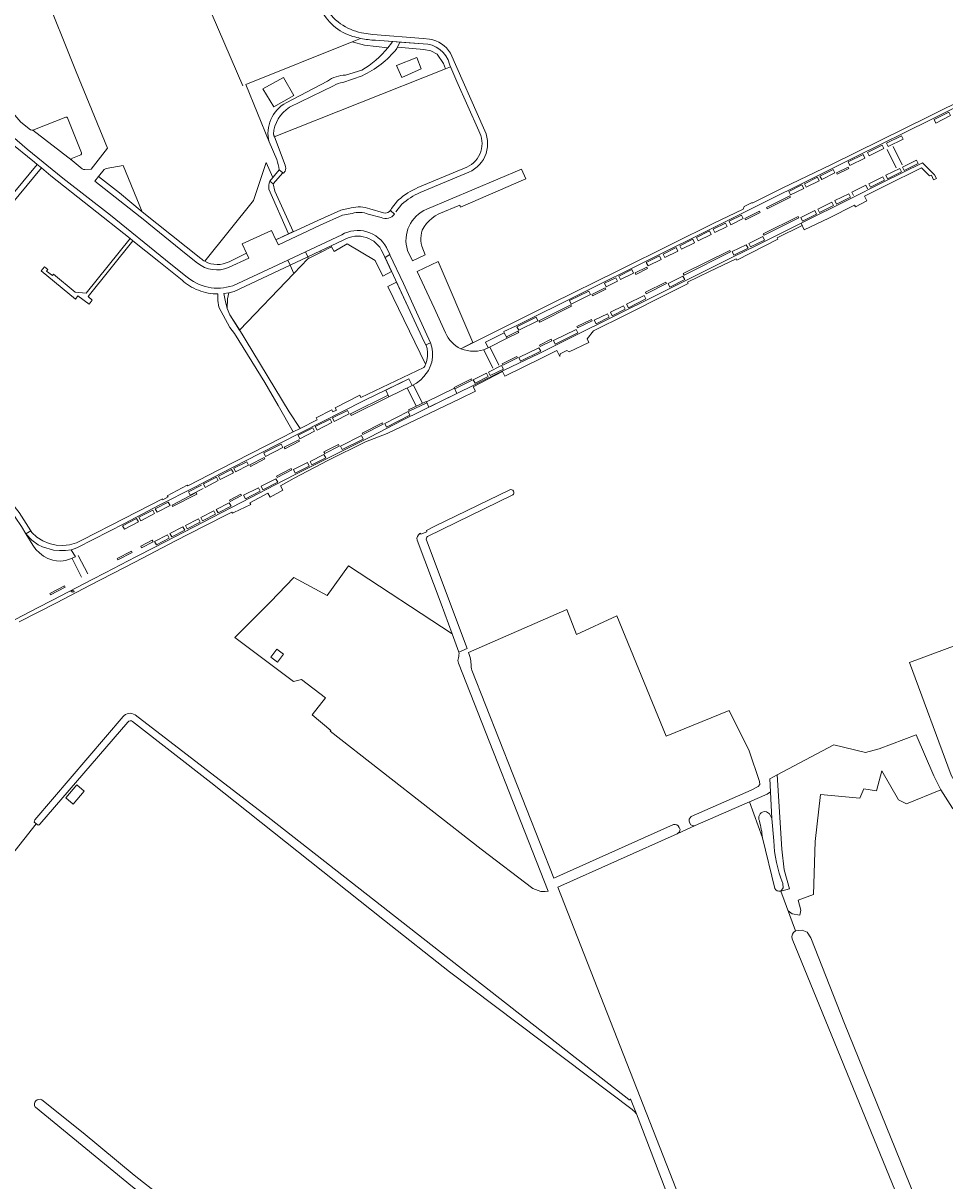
# Model space of a CAD drawing. Header units: metres. Extents: x 209813 to 223847, y 571801 to 587119.
# Tile 423 of 656: x 212663 to 212948, y 579481 to 579839. Entities that reach past the tile are written whole.
import ezdxf
from ezdxf.enums import TextEntityAlignment as Align

# ---------------------------------------------------------------- set-up
doc = ezdxf.new("R2010")
doc.units = ezdxf.units.M
for name, color, linetype, lineweight in [('B-RO-GK-BESCHOEIING-G', 8, 'GK-BESCHOEIING', 0), ('B-RO-GR-BEPLANTING_CULTUUR_HEESTERS-GV', 8, 'Continuous', 0), ('B-RO-GR-BEPLANTING_CULTUUR_ROOS-GV', 8, 'Continuous', 0), ('B-RO-GR-BEPLANTING_CULTUUR_VASTE PLANTENVAK-GV', 8, 'Continuous', 0), ('B-RO-GR-GRAS-GV', 8, 'Continuous', 0), ('B-RO-GR-GROENVOORZIENING-GV', 8, 'Continuous', 0), ('B-RO-KL-WATER_BRANDLEIDING_PUT-S', 8, 'Continuous', 0), ('B-RO-KW-KUNSTWERK_DEK-GV', 8, 'Continuous', 0), ('B-RO-OG-TERREIN_CULTUURSCHEIDING-GV', 8, 'Continuous', 0), ('B-RO-OG-TERREIN_ONBEGROEID-GV', 8, 'Continuous', 0), ('B-RO-OG-WATER_GREPPEL-GV', 8, 'Continuous', 0), ('B-RO-VH-VERHARDING_HALFVERHARDING-GV', 8, 'Continuous', 0), ('B-RO-VH-VERHARDING_STRAATBAKSTEEN-GV', 8, 'Continuous', 0), ('B-RO-VH-VERHARDING_TEGEL-GV', 8, 'Continuous', 0), ('B-RO-VW-MARKERING-G', 8, 'Continuous', 0)]:
    doc.layers.add(name, color=color, linetype=linetype, lineweight=lineweight)
doc.styles.add('NLCS-ISO', font='txt')
doc.linetypes.add('GK-BESCHOEIING', pattern='A,30,-5,[1,NLCS.shx,S=1,R=0,X=0,Y=0],-5', length=40)

# ---------------------------------------------------------------- blocks, each defined once
blk = doc.blocks.new('SKL-WATER_BRANDKRAAN_BRANDPUT-SO')
at = {"color": 0, "linetype": 'ByBlock', "lineweight": 18}
blk.add_ellipse((0, 0), major_axis=(2.5, 0), ratio=0.54, dxfattribs=at)
at = {"color": 0, "linetype": 'ByBlock', "lineweight": 18, "style": 'NLCS-ISO'}
blk.add_text('bk', height=1.5, dxfattribs=at).set_placement((0.2, 0), align=Align.MIDDLE_CENTER)

msp = doc.modelspace()

# ---------------------------------------------------------------- linework, layer by layer
at = {"layer": 'B-RO-GK-BESCHOEIING-G', "flags": 128}
msp.add_lwpolyline([(212709.647, 579869.275), (212730.822, 579819.952)], dxfattribs=at)
at = {"layer": 'B-RO-GR-BEPLANTING_CULTUUR_HEESTERS-GV', "flags": 128}
for points in [[(212779.496, 579833.469), (212778.712, 579831.892), (212786.905, 579831.244), (212789.082, 579830.768), (212791.014, 579829.794), (212792.959, 579826.853), (212793.616, 579825.198), (212795.162, 579825.81), (212794.914, 579826.379), (212794.819, 579826.662)], [(212786.72, 579832.934), (212779.496, 579833.469)], [(212739.194, 579790.508), (212740.09, 579791.588), (212738.098, 579796.255), (212734.166, 579784.532), (212719.125, 579765.67)], [(212726.65, 579765.555), (212731.991, 579768.156), (212730.664, 579771.087), (212739.685, 579775.228), (212741.105, 579772.316), (212744.953, 579774.15), (212738.862, 579787.978)], [(212729.869, 579744.41), (212746.677, 579761.922), (212745.484, 579764.477), (212728.144, 579756.373)], [(212726.513, 579755.935), (212726.121, 579754.07), (212726.022, 579751.018), (212726.817, 579749.094), (212729.869, 579744.41)]]:
    msp.add_lwpolyline(points, dxfattribs=at)
at = {"layer": 'B-RO-GR-BEPLANTING_CULTUUR_HEESTERS-GV'}
msp.add_lwpolyline([(212728.144, 579756.373, -0.0257082), (212726.513, 579755.935)], format="xyb", dxfattribs=at)
at = {"layer": 'B-RO-GR-BEPLANTING_CULTUUR_ROOS-GV', "flags": 128}
msp.add_lwpolyline([(212679.044, 579674.196), (212677.738, 579676.421), (212676.004, 579676.153), (212674.065, 579676.149), (212672.214, 579676.307), (212668.861, 579677.275), (212667.465, 579677.97), (212665.531, 579679.438), (212663.669, 579681.319), (212665.818, 579677.793), (212666.768, 579676.544), (212667.888, 579675.431), (212669.118, 579674.432), (212670.495, 579673.684), (212671.987, 579673.203), (212673.214, 579672.994), (212674.503, 579672.936), (212675.942, 579673.131), (212677.247, 579673.506)], close=True, dxfattribs=at)
at = {"layer": 'B-RO-GR-BEPLANTING_CULTUUR_VASTE PLANTENVAK-GV', "flags": 128}
for points in [[(212811.786, 579743.559), (212805.965, 579740.637), (212806.813, 579738.948), (212812.655, 579741.867)], [(212776.075, 579723.783), (212783.224, 579727.274), (212782.209, 579729.262), (212775.079, 579725.835)], [(212787.659, 579722.14), (212788.452, 579720.514), (212797.108, 579724.749), (212796.328, 579726.445)]]:
    msp.add_lwpolyline(points, close=True, dxfattribs=at)
at = {"layer": 'B-RO-GR-GRAS-GV', "flags": 128}
for points in [[(212797.735, 579644.776), (212795.685, 579650.394), (212763.578, 579671.49), (212757.004, 579662.276), (212746.605, 579667.846), (212739.39, 579660.324), (212728.382, 579649.276), (212746.562, 579635.687), (212749.044, 579636.302), (212756.404, 579630.562), (212752.333, 579625.341), (212758.121, 579620.535), (212757.85, 579620.238), (212804.647, 579583.769), (212820.674, 579571.581), (212823.108, 579570.715), (212824.467, 579570.703), (212825.42, 579570.821), (212797.57, 579641.306)], [(212869.644, 579593.882), (212888.263, 579602.047), (212890.365, 579603.142), (212890.914, 579603.824), (212890.749, 579604.685), (212887.576, 579614.18), (212881.407, 579626.735), (212861.894, 579618.709), (212846.584, 579655.934), (212834.118, 579650.17), (212831.101, 579657.966), (212800.709, 579644.603), (212801.258, 579643.133)], [(212801.768, 579639.154), (212827.135, 579574.82), (212864.179, 579591.434)], [(212946.909, 579602.169), (212944.762, 579606.489), (212939.26, 579619.135), (212927.842, 579614.774), (212923.599, 579613.646), (212913.814, 579616.057), (212896.277, 579606.782), (212897.728, 579583.748), (212898.422, 579577.431), (212900.109, 579571.511), (212897.369, 579570.833)], [(212899.63, 579564.653), (212900.909, 579563.791), (212903.238, 579563.367), (212903.608, 579564.902), (212902.779, 579567.978), (212907.475, 579569.764), (212908.071, 579586.102), (212909.658, 579600.654), (212921.829, 579599.529), (212923.086, 579602.44), (212926.988, 579601.778), (212928.708, 579608.062)], [(212955.252, 579587.914), (212952.991, 579594.172), (212952.482, 579594.373), (212950.489, 579596.499), (212946.909, 579602.169), (212936.315, 579597.81), (212933.801, 579599.066), (212928.708, 579608.062)], [(212895.552, 579571.604), (212891.697, 579587.253), (212887.687, 579598.421), (212870.911, 579591.065)], [(212865.885, 579590.512), (212866.194, 579589.813), (212865.982, 579589.098), (212865.332, 579588.566), (212870.911, 579591.065), (212870.189, 579591.003), (212869.554, 579591.294), (212869.137, 579592.005)], [(212667.499, 579591.2), (212666.882, 579591.652), (212644.95, 579563.963)], [(212865.332, 579588.566), (212828.349, 579571.979), (212912.906, 579356.552), (212915.962, 579348.929)], [(212901.891, 579558.476), (212897.369, 579570.833)], [(212977.779, 579370.995), (212975.583, 579376.34), (212974.393, 579376.181), (212973.361, 579376.912), (212959.834, 579412.477), (212932.898, 579477.808), (212900.896, 579556.054)], [(212668.679, 579506.214), (212681.393, 579496.002), (212697.168, 579482.934), (212721.655, 579463.745), (212807.752, 579391.812), (212865.96, 579344.716), (212906.014, 579312.888), (212913.757, 579306.058)], [(212805.652, 579309.636), (212842.548, 579278.559), (212933.945, 579201.514), (212934.082, 579201.254), (212934.206, 579200.833), (212934.218, 579200.54), (212934.128, 579200.11), (212933.916, 579199.725), (212938.091, 579196.301), (212960.045, 579222.443), (212960.573, 579223.515), (212960.756, 579224.696), (212960.636, 579225.885), (212951.27, 579250.975), (212926.687, 579312.758), (212914.078, 579343.685), (212913.928, 579344.874), (212909.243, 579355.843), (212887.473, 579410.991), (212852.673, 579501.848)]]:
    msp.add_lwpolyline(points, dxfattribs=at)
for points in [[(212972.219, 579614.636), (212973.632, 579615.536), (212968.62, 579629.117), (212977.51, 579632.609), (212969.771, 579653.654), (212937.252, 579641.491), (212950.126, 579606.664), (212952.824, 579601.941), (212955.254, 579600.602), (212956.676, 579600.834), (212964.276, 579603.325), (212975.178, 579607.375)], [(212743.473, 579644.064), (212741.628, 579641.589), (212739.522, 579643.159), (212741.367, 579645.634)], [(212676.03, 579599.644), (212679.42, 579603.666), (212681.726, 579601.722), (212678.336, 579597.7)]]:
    msp.add_lwpolyline(points, close=True, dxfattribs=at)
at = {"layer": 'B-RO-GR-GRAS-GV'}
for points in [[(212797.57, 579641.306, -0.1476884), (212797.575, 579643.019)], [(212797.575, 579643.019, 0.1265985), (212797.735, 579644.776)], [(212801.258, 579643.133, -0.0417058), (212801.505, 579641.011)], [(212801.505, 579641.011, 0.0910867), (212801.768, 579639.154)], [(212869.137, 579592.005, -0.3432021), (212869.644, 579593.882)], [(212864.179, 579591.434, -0.3419981), (212865.885, 579590.512)], [(212897.369, 579570.833, -0.3874361), (212895.552, 579571.604)], [(212900.896, 579556.054, -0.3312705), (212901.891, 579558.476)]]:
    msp.add_lwpolyline(points, format="xyb", dxfattribs=at)
at = {"layer": 'B-RO-GR-GROENVOORZIENING-GV', "flags": 128}
for points in [[(212802.061, 579740.499), (212791.27, 579765.648), (212784.832, 579762.547), (212790.058, 579751.29), (212793.61, 579743.532)], [(212798.328, 579738.635), (212802.061, 579740.499)], [(212894.239, 579601.527), (212893.142, 579600.813), (212887.687, 579598.421), (212891.697, 579587.253)], [(212892.192, 579595.408), (212892.949, 579595.292), (212893.901, 579594.699), (212894.587, 579593.24), (212894.239, 579601.527)]]:
    msp.add_lwpolyline(points, dxfattribs=at)
at = {"layer": 'B-RO-GR-GROENVOORZIENING-GV'}
msp.add_lwpolyline([(212793.61, 579743.532, 0.1869063), (212798.328, 579738.635)], format="xyb", dxfattribs=at)
at = {"layer": 'B-RO-KW-KUNSTWERK_DEK-GV', "flags": 128}
msp.add_lwpolyline([(212740.232, 579789.659), (212743.199, 579793.032), (212742.095, 579794.002), (212739.194, 579790.508)], close=True, dxfattribs=at)
at = {"layer": 'B-RO-OG-TERREIN_CULTUURSCHEIDING-GV', "flags": 128}
for points in [[(212677.987, 579796.816), (212681.145, 579794.299), (212681.557, 579794.101), (212681.898, 579794.063), (212683.929, 579794.181), (212688.955, 579800.674), (212679.283, 579824.34), (212668.88, 579850.39), (212657.882, 579845.981), (212653.512, 579843.714), (212652.058, 579842.572), (212650.864, 579841.286), (212650.047, 579840.019), (212649.415, 579838.349), (212649.07, 579837.03), (212649.021, 579834.668), (212649.563, 579832.395), (212650.274, 579830.38), (212652.923, 579824.116), (212654.556, 579820.083), (212657.405, 579814.856), (212660.268, 579810.904), (212662.181, 579808.734), (212665.074, 579806.342)], [(212764.738, 579833.612), (212731.827, 579820.384), (212738.977, 579802.596)], [(212767.33, 579834.654), (212764.738, 579833.612), (212768.563, 579832.565), (212775.746, 579831.765)], [(212777.169, 579833.647), (212771.944, 579834.046)], [(212740.304, 579805), (212740.598, 579804.216), (212793.616, 579825.198), (212792.959, 579826.853), (212791.014, 579829.794), (212789.082, 579830.768), (212786.905, 579831.244), (212778.712, 579831.892), (212778.504, 579831.474)], [(212767.787, 579823.108), (212761.783, 579821.038)], [(212762.671, 579823.283), (212767.676, 579824.782)], [(212758.94, 579820.006), (212745.347, 579813.311)], [(212665.074, 579806.342), (212665.517, 579806.201), (212665.809, 579806.2), (212676.076, 579810.246)], [(212676.592, 579810.08), (212680.954, 579799.214)], [(212680.696, 579798.637), (212678.112, 579797.615)], [(212783.332, 579765.811), (212787.279, 579767.712), (212786.314, 579770.314), (212786.104, 579771.136), (212785.982, 579771.977), (212785.95, 579772.825), (212786.008, 579773.672), (212786.155, 579774.508), (212786.39, 579775.324), (212786.991, 579776.374), (212787.704, 579777.35), (212788.52, 579778.243), (212789.43, 579779.039), (212790.422, 579779.731), (212791.484, 579780.309), (212798.017, 579783.007), (212798.248, 579782.428), (212818.43, 579791.138), (212817.136, 579794.136), (212787.764, 579781.766)], [(212762.163, 579772.297), (212758.191, 579770.424), (212758.35, 579770.125)], [(212758.35, 579770.125), (212759.104, 579768.706), (212763.195, 579771.119), (212771.838, 579765.898), (212774.174, 579761.087), (212776.918, 579762.468), (212774.104, 579768.455)], [(212781.854, 579769.027), (212783.332, 579765.811)]]:
    msp.add_lwpolyline(points, dxfattribs=at)
at = {"layer": 'B-RO-OG-TERREIN_CULTUURSCHEIDING-GV'}
for points in [[(212771.944, 579834.046, -0.0390196), (212767.33, 579834.654)], [(212757.083, 579821.39, -0.1612806), (212762.671, 579823.283)], [(212761.783, 579821.038, 0.082314), (212758.94, 579820.006)], [(212676.076, 579810.246, -0.3675833), (212676.592, 579810.08)], [(212678.112, 579797.615, 0.5718704), (212677.987, 579796.816)], [(212680.954, 579799.214, -0.3717323), (212680.696, 579798.637)], [(212787.764, 579781.766, 0.3902478), (212781.854, 579769.027)]]:
    msp.add_lwpolyline(points, format="xyb", dxfattribs=at)
at = {"layer": 'B-RO-OG-TERREIN_CULTUURSCHEIDING-GV', "flags": 128}
for points in [[(212699.722, 579780.941), (212693.859, 579795.284), (212688.539, 579794.401), (212687.942, 579794.059), (212686.214, 579791.898), (212692.69, 579786.827)], [(212750.99, 579767.05), (212751.227, 579766.544), (212755.112, 579768.497), (212754.928, 579768.891)], [(212787.41, 579733.82), (212787.497, 579734.017), (212787.821, 579734.994), (212788.047, 579736.271), (212788.061, 579737.437), (212787.927, 579738.677), (212787.587, 579739.698), (212787.521, 579739.848), (212786.965, 579740.78), (212782.076, 579751.495), (212778.449, 579759.212), (212775.744, 579757.852)]]:
    msp.add_lwpolyline(points, close=True, dxfattribs=at)
at = {"layer": 'B-RO-OG-TERREIN_ONBEGROEID-GV', "flags": 128}
for points in [[(212786.057, 579825.184), (212784.667, 579828.738), (212778.374, 579826.277), (212780.115, 579822.538)], [(212746.645, 579816.929), (212743.473, 579822.589), (212737.053, 579818.992), (212740.409, 579813.435)]]:
    msp.add_lwpolyline(points, close=True, dxfattribs=at)
at = {"layer": 'B-RO-OG-WATER_GREPPEL-GV', "flags": 128}
for points in [[(212813.533, 579694.971), (212790.335, 579683.672), (212787.687, 579682.397), (212787.848, 579681.927), (212785.974, 579681.286), (212785.893, 579681.524), (212785.661, 579681.411)], [(212788.051, 579680.525), (212814.448, 579693.423)], [(212784.829, 579679.399), (212792.297, 579659.683), (212795.685, 579650.394)], [(212795.685, 579650.394), (212797.735, 579644.776), (212800.247, 579645.839), (212787.708, 579679.4)], [(212693.784, 579624.79), (212666.49, 579592.842)], [(212850.295, 579506.291), (212739.605, 579593), (212697.489, 579625.342)], [(212668.026, 579591.481), (212695.268, 579623.091)], [(212696.715, 579623.271), (212720.978, 579604.424), (212774.712, 579561.676), (212794.833, 579545.859), (212851.349, 579503.225)], [(212666.278, 579592.094), (212667.499, 579591.2)], [(212895.224, 579586.408), (212894.587, 579593.24), (212893.901, 579594.699), (212892.949, 579595.292), (212892.192, 579595.408)], [(212891.697, 579587.253), (212895.552, 579571.604)], [(212975.583, 579376.34), (212976.589, 579376.684), (212978.019, 579378.577), (212977.335, 579381.471), (212917.129, 579529.823), (212906.731, 579556.335), (212905.58, 579558.121), (212903.992, 579558.756), (212901.891, 579558.476)], [(212900.896, 579556.054), (212932.898, 579477.808), (212959.834, 579412.477), (212973.361, 579376.912), (212974.393, 579376.181), (212975.583, 579376.34)], [(212852.673, 579501.848), (212850.826, 579506.522)], [(212666.622, 579503.911), (212696.72, 579479.313), (212719.891, 579460.962), (212759.623, 579427.904), (212761.453, 579426.594), (212874.779, 579333.563), (212912.276, 579303.786)]]:
    msp.add_lwpolyline(points, dxfattribs=at)
at = {"layer": 'B-RO-OG-WATER_GREPPEL-GV'}
for points in [[(212814.448, 579693.423, 0.8685775), (212813.533, 579694.971)], [(212785.661, 579681.411, 0.3633444), (212784.829, 579679.399)], [(212787.708, 579679.4, -0.3528788), (212788.051, 579680.525)], [(212697.489, 579625.342, 0.3953343), (212693.784, 579624.79)], [(212695.268, 579623.091, -0.4601068), (212696.715, 579623.271)], [(212666.49, 579592.842, 0.1971794), (212666.278, 579592.094)], [(212892.192, 579595.408, 0.4964726), (212890.745, 579592.517)], [(212890.745, 579592.517, -0.0521331), (212891.697, 579587.253)], [(212667.499, 579591.2, 0.147642), (212668.026, 579591.481)], [(212897.982, 579573.185, -0.0855374), (212895.224, 579586.408)], [(212668.679, 579506.214, 0.7645603), (212666.59, 579503.959)], [(212850.826, 579506.522, -0.6167636), (212850.295, 579506.291)], [(212851.349, 579503.225, -0.1121451), (212852.673, 579501.848)]]:
    msp.add_lwpolyline(points, format="xyb", dxfattribs=at)
at = {"layer": 'B-RO-VH-VERHARDING_HALFVERHARDING-GV'}
for points in [[(212777.169, 579833.647, -0.0188251), (212775.746, 579831.765)], [(212775.746, 579831.765, -0.0862164), (212767.676, 579824.782)], [(212767.787, 579823.108, 0.120072), (212778.504, 579831.474)], [(212744.292, 579814.743, 0.3435137), (212738.977, 579802.596)], [(212740.304, 579805, -0.2395027), (212745.347, 579813.311)], [(212741.361, 579797.141, -0.0637311), (212742.095, 579794.002)], [(212743.928, 579793.56, 0.2626043), (212743.915, 579795.384)], [(212739.194, 579790.508, 0.0664008), (212738.862, 579787.978)]]:
    msp.add_lwpolyline(points, format="xyb", dxfattribs=at)
at = {"layer": 'B-RO-VH-VERHARDING_HALFVERHARDING-GV', "flags": 128}
for points in [[(212778.504, 579831.474), (212779.496, 579833.469), (212777.169, 579833.647)], [(212757.083, 579821.39), (212744.292, 579814.743)], [(212743.915, 579795.384), (212740.304, 579805)], [(212738.977, 579802.596), (212741.361, 579797.141)], [(212742.095, 579794.002), (212743.199, 579793.032), (212743.432, 579792.902), (212743.928, 579793.56)], [(212738.862, 579787.978), (212744.953, 579774.15), (212746.444, 579774.861), (212740.747, 579787.408), (212740.232, 579789.659), (212739.194, 579790.508)], [(212897.369, 579570.833), (212900.109, 579571.511), (212898.422, 579577.431), (212897.728, 579583.748), (212896.277, 579606.782), (212894.002, 579605.579), (212894.587, 579593.24), (212895.224, 579586.408)], [(212897.982, 579573.185), (212898.092, 579571.776), (212897.369, 579570.833)]]:
    msp.add_lwpolyline(points, dxfattribs=at)
at = {"layer": 'B-RO-VH-VERHARDING_STRAATBAKSTEEN-GV', "flags": 128}
msp.add_lwpolyline([(212750.99, 579767.05), (212745.484, 579764.477), (212746.677, 579761.922), (212751.007, 579766.433), (212751.227, 579766.544)], close=True, dxfattribs=at)
at = {"layer": 'B-RO-VH-VERHARDING_TEGEL-GV'}
for points in [[(212754.848, 579844.019, 0.2182028), (212764.911, 579835.256)], [(212761.118, 579839.197, -0.1759175), (212756.478, 579845.044)], [(212767.568, 579836.37, -0.1009684), (212761.118, 579839.197)], [(212764.911, 579835.256, 0.0224745), (212767.33, 579834.654)], [(212786.72, 579832.934, -0.3511879), (212794.819, 579826.662)], [(212795.109, 579830.05, 0.2327209), (212788.646, 579834.383)], [(212800.848, 579793.212, 0.4442565), (212805.344, 579806.935)], [(212803.868, 579806.09, -0.4426149), (212800.195, 579794.782)], [(212785.068, 579788.491, 0.0748071), (212779.034, 579784.676)], [(212780.103, 579783.355, -0.075096), (212785.72, 579786.92)], [(212770.153, 579781.945, 0.1501277), (212764.385, 579782.169)], [(212764.713, 579780.496, -0.1568017), (212769.687, 579780.306)], [(212773.634, 579779.184, 0.3316246), (212777.807, 579780.25)], [(212775.321, 579769.892, 0.4246196), (212761.469, 579773.864)], [(212762.163, 579772.297, -0.4503477), (212774.104, 579768.455)], [(212716.857, 579765.13, 0.2791606), (212726.44, 579763.727)], [(212719.125, 579765.67, -0.0524501), (212717.877, 579766.524)], [(212726.65, 579765.555, -0.2512959), (212719.125, 579765.67)], [(212727.75, 579758.13, -0.2679167), (212713.233, 579761.091)], [(212712.067, 579759.792, 0.0451697), (212714.315, 579758.096)], [(212714.315, 579758.096, 0.0968739), (212720.105, 579755.843)], [(212720.105, 579755.843, 0.0490471), (212723.146, 579755.572)]]:
    msp.add_lwpolyline(points, format="xyb", dxfattribs=at)
at = {"layer": 'B-RO-VH-VERHARDING_TEGEL-GV', "flags": 128}
for points in [[(212788.646, 579834.383), (212786.646, 579834.631), (212771.077, 579835.851), (212767.568, 579836.37)], [(212771.944, 579834.046), (212786.72, 579832.934)], [(212713.233, 579761.091), (212706.905, 579766.127), (212689.909, 579779.997), (212675.128, 579791.423), (212664.052, 579800.376), (212657.945, 579805.733), (212655.236, 579808.62), (212651.842, 579813.64), (212648.218, 579821.497), (212644.755, 579829.862), (212643.318, 579829.274), (212648.403, 579816.771), (212650.808, 579811.974), (212652.227, 579809.998), (212656.073, 579805.233), (212658.246, 579802.966), (212666.323, 579796.36), (212667.231, 579795.604)], [(212805.344, 579806.935), (212795.109, 579830.05)], [(212794.819, 579826.662), (212794.914, 579826.379), (212797.135, 579821.284), (212803.868, 579806.09)], [(212955.252, 579816.488), (212943.452, 579810.628), (212913.037, 579795.661), (212897.985, 579788.356), (212888.714, 579783.754), (212888.331, 579783.769), (212886.022, 579782.606), (212885.777, 579781.851), (212876.416, 579777.354), (212863.972, 579771.208), (212846.962, 579762.745), (212826.45, 579752.578), (212814.625, 579746.774), (212798.328, 579738.635), (212799.34, 579738.263), (212800.294, 579738.03), (212801.377, 579737.868), (212803.468, 579737.836), (212805.32, 579738.261), (212806.813, 579738.948), (212805.965, 579740.637), (212811.786, 579743.559), (212811.607, 579743.916), (212815.236, 579745.624), (212877.106, 579776.372), (212920.742, 579798.094), (212943.738, 579809.425), (212953.846, 579814.492)], [(212676.076, 579810.246), (212665.809, 579806.2), (212677.987, 579796.816)], [(212668.499, 579794.547), (212671.38, 579792.148), (212695.971, 579772.684)], [(212800.195, 579794.782), (212785.068, 579788.491)], [(212785.72, 579786.92), (212800.848, 579793.212)], [(212717.877, 579766.524), (212699.722, 579780.941), (212692.69, 579786.827), (212686.214, 579791.898), (212685.089, 579790.473), (212700.566, 579778.253), (212701.76, 579777.224), (212713.317, 579767.912), (212716.857, 579765.13)], [(212924.218, 579788.132), (212923.681, 579789.205), (212919.379, 579787.054), (212919.916, 579785.981)], [(212764.385, 579782.169), (212761.201, 579781.541), (212754.093, 579778.341), (212741.105, 579772.316), (212741.851, 579770.79), (212754.744, 579776.857), (212761.715, 579779.91), (212764.713, 579780.496)], [(212774.381, 579780.719), (212770.153, 579781.945)], [(212779.034, 579784.676), (212778.756, 579784.393), (212776.906, 579781.992), (212776.722, 579781.693)], [(212778.253, 579780.954), (212780.103, 579783.355)], [(212769.687, 579780.306), (212773.634, 579779.184)], [(212776.518, 579781.361), (212777.807, 579780.25)], [(212903.682, 579777.455), (212889.863, 579770.581), (212882.64, 579767.018), (212868.206, 579759.852), (212863.494, 579757.484), (212841.27, 579746.433), (212837.267, 579744.424), (212822.356, 579737.041), (212811.973, 579732.118), (212802.358, 579727.334), (212797.108, 579724.749), (212780.25, 579716.501), (212770.216, 579711.282), (212747.047, 579699.661), (212740.856, 579696.47), (212733.287, 579692.603), (212703.616, 579677.206), (212697.708, 579674.208), (212688.259, 579669.305), (212684.202, 579667.167), (212671.934, 579660.841), (212667.28, 579658.406), (212649.252, 579649.101)], [(212661.666, 579654.091), (212673.13, 579660.021), (212683.569, 579665.458), (212697.442, 579672.61), (212710.236, 579679.312), (212714.006, 579681.271), (212725.585, 579687.164), (212727.411, 579688.074), (212727.608, 579687.775), (212728.066, 579687.906), (212733.303, 579690.388), (212733.016, 579690.912), (212738.639, 579693.972), (212739.336, 579692.697), (212743.253, 579694.839), (212742.52, 579696.24), (212746.784, 579698.549), (212757.145, 579704.076), (212768.8, 579709.786), (212775.535, 579712.396), (212788.695, 579718.724), (212798.244, 579723.269), (212802.879, 579725.521), (212802.191, 579726.822), (212811.232, 579731.572), (212811.992, 579730.134), (212823.554, 579735.853), (212828.092, 579738.092), (212829.03, 579736.239), (212829.058, 579737.067), (212831.13, 579738.022), (212831.907, 579737.618), (212837.941, 579740.511), (212837.402, 579741.676), (212839.429, 579744.166), (212849.462, 579749.1), (212862.331, 579755.563), (212868.718, 579758.799), (212868.534, 579759.183), (212875.346, 579762.499), (212883.538, 579766.422), (212883.727, 579766.041), (212896.502, 579772.53), (212896.291, 579772.964), (212904.013, 579776.708)], [(212696.837, 579771.998), (212704.876, 579765.635), (212712.067, 579759.792)], [(212761.469, 579773.864), (212750.262, 579768.609)], [(212758.191, 579770.424), (212762.163, 579772.297)], [(212726.44, 579763.727), (212732.676, 579766.646), (212731.991, 579768.156), (212726.65, 579765.555)], [(212745.484, 579764.477), (212750.99, 579767.05), (212750.262, 579768.609), (212744.754, 579766.037)], [(212750.99, 579767.05), (212754.928, 579768.891)], [(212774.104, 579768.455), (212774.869, 579766.827), (212776.316, 579767.781)], [(212774.869, 579766.827), (212782.076, 579751.495), (212786.965, 579740.78), (212787.521, 579739.848), (212788.969, 579740.482), (212785.111, 579748.798), (212780.547, 579758.808), (212776.379, 579767.648)], [(212776.316, 579767.781), (212775.321, 579769.892)], [(212744.754, 579766.037), (212727.75, 579758.13)], [(212728.144, 579756.373), (212745.484, 579764.477), (212744.754, 579766.037)], [(212723.146, 579755.572), (212723.117, 579753.496), (212723.381, 579751.434), (212726.877, 579745.233), (212728.25, 579743.281), (212737.654, 579728.181), (212741.829, 579721.098), (212746.465, 579712.907), (212748.58, 579713.984), (212745.209, 579719.101), (212729.503, 579745.013), (212726.817, 579749.094), (212726.022, 579751.018)], [(212725.015, 579755.686), (212726.513, 579755.935)], [(212726.022, 579751.018), (212725.366, 579753.622), (212725.015, 579755.686)], [(212663.669, 579681.319), (212665.531, 579679.438), (212667.465, 579677.97), (212668.861, 579677.275), (212672.214, 579676.307), (212674.065, 579676.149), (212676.004, 579676.153), (212677.738, 579676.421), (212678.938, 579676.781), (212679.717, 579677.076), (212694.222, 579684.584), (212704.984, 579690.183), (212715.987, 579695.826), (212724.229, 579700.152), (212735.937, 579706.093), (212748.674, 579712.633), (212768.379, 579722.615), (212782.209, 579729.262), (212783.224, 579727.274), (212784.617, 579728.015), (212785.956, 579729.029), (212786.852, 579729.981), (212788.318, 579731.917), (212788.888, 579733.074), (212789.312, 579734.436), (212789.537, 579736.048), (212789.61, 579737.62), (212789.401, 579739.106), (212788.969, 579740.482)], [(212787.521, 579739.848), (212787.587, 579739.698), (212787.927, 579738.677), (212788.061, 579737.437), (212788.047, 579736.271), (212787.821, 579734.994), (212787.497, 579734.017), (212787.16, 579733.256), (212786.84, 579732.819), (212767.411, 579723.49), (212767.022, 579724.237), (212759.482, 579720.305), (212759.804, 579719.662), (212758.742, 579719.112), (212758.417, 579719.75), (212753.537, 579717.205), (212753.823, 579716.657), (212748.58, 579713.984)], [(212746.465, 579712.907), (212742.849, 579711.077), (212723.642, 579701.254), (212713.818, 579696.172), (212713.672, 579696.456), (212707.398, 579693.155), (212707.71, 579692.757), (212706.118, 579691.918), (212705.99, 579692.145), (212694.101, 579686.073), (212681.257, 579679.457), (212679.328, 579678.558), (212677.213, 579677.977), (212675.177, 579677.78), (212673.034, 579677.886), (212670.949, 579678.366), (212668.938, 579679.131), (212667.047, 579680.312), (212665.539, 579681.802), (212665.194, 579682.325)], [(212718.016, 579696.439), (212714.006, 579694.36), (212714.553, 579693.293), (212718.574, 579695.377)], [(212663.669, 579681.319), (212665.194, 579682.325), (212661.585, 579687.998), (212659.252, 579690.896), (212658.67, 579694.821), (212657.123, 579695.003), (212655.292, 579692.631)], [(212657.495, 579689.554), (212657.828, 579689.913), (212658.441, 579689.345), (212662.33, 579683.642), (212663.669, 579681.319)]]:
    msp.add_lwpolyline(points, dxfattribs=at)
for points in [[(212944.826, 579809.523), (212945.364, 579808.45), (212949.948, 579810.748), (212949.41, 579811.821)], [(212930.13, 579802.274), (212930.661, 579801.198), (212935.264, 579803.466), (212934.734, 579804.542)], [(212928.796, 579801.616), (212924.192, 579799.348), (212924.723, 579798.272), (212929.326, 579800.54)], [(212918.262, 579796.412), (212918.796, 579795.338), (212923.397, 579797.618), (212922.867, 579798.695)], [(212935.556, 579793.768), (212939.895, 579795.917), (212939.363, 579796.993), (212935.024, 579794.844)], [(212667.231, 579795.604), (212650.808, 579775.952), (212652.075, 579774.893), (212668.499, 579794.547)], [(212903.682, 579777.455), (212904.604, 579775.373), (212912.274, 579779.044), (212920.193, 579783.09), (212920.475, 579782.542), (212924.058, 579784.332), (212923.348, 579785.82), (212929.693, 579789.043), (212940.966, 579794.59), (212943.462, 579792.079), (212944.015, 579792.274), (212944.676, 579790.919), (212945.617, 579791.28), (212944.932, 579792.473), (212941.206, 579796.12), (212928.905, 579790.028), (212918.649, 579784.9)], [(212909.511, 579792.056), (212910.046, 579790.982), (212914.101, 579793.001), (212913.566, 579794.075)], [(212918.426, 579794.423), (212918.218, 579794.845), (212914.603, 579793.082), (212914.818, 579792.646)], [(212930.414, 579791.222), (212934.727, 579793.358), (212934.194, 579794.433), (212929.881, 579792.297)], [(212903.941, 579789.283), (212899.88, 579787.262), (212900.415, 579786.188), (212904.475, 579788.209)], [(212909.292, 579790.607), (212908.758, 579791.681), (212904.691, 579789.657), (212905.226, 579788.583)], [(212925.165, 579788.605), (212929.473, 579790.756), (212928.941, 579791.831), (212924.628, 579789.678)], [(212900.414, 579785.478), (212900.194, 579785.92), (212892.971, 579782.298), (212893.181, 579781.879)], [(212914.66, 579783.362), (212918.989, 579785.517), (212918.452, 579786.59), (212914.125, 579784.437)], [(212908.865, 579781.82), (212909.4, 579780.746), (212913.716, 579782.893), (212913.181, 579783.967)], [(212881.415, 579778.07), (212881.95, 579776.996), (212885.72, 579778.873), (212885.185, 579779.947)], [(212891, 579780.789), (212890.784, 579781.22), (212886.251, 579778.96), (212886.469, 579778.524)], [(212902.884, 579779.336), (212902.786, 579779.533), (212891.975, 579774.177), (212892.209, 579773.707), (212902.999, 579779.102)], [(212904.124, 579778.122), (212908.451, 579780.274), (212907.917, 579781.348), (212903.589, 579779.196)], [(212875.347, 579775.051), (212871.293, 579773.036), (212871.827, 579771.962), (212875.881, 579773.977)], [(212880.261, 579777.496), (212876.473, 579775.611), (212877.007, 579774.536), (212880.795, 579776.421)], [(212682.366, 579755.784), (212678.962, 579756.129), (212672.258, 579761.684), (212671.939, 579761.268), (212670.118, 579762.665), (212670.489, 579763.149), (212669.507, 579763.963), (212668.464, 579762.703), (212679.024, 579753.955), (212679.8, 579754.998), (212683.262, 579752.419), (212684.194, 579753.692), (212682.961, 579754.76), (212696.837, 579771.998), (212695.971, 579772.684)], [(212866.101, 579770.456), (212866.635, 579769.382), (212870.688, 579771.396), (212870.154, 579772.47)], [(212887.995, 579770.106), (212892.314, 579772.247), (212891.779, 579773.321), (212887.464, 579771.182)], [(212758.191, 579770.424), (212754.928, 579768.891), (212755.112, 579768.497), (212758.35, 579770.125)], [(212860.931, 579767.887), (212861.465, 579766.812), (212865.505, 579768.82), (212864.971, 579769.894)], [(212881.739, 579768.829), (212881.641, 579769.025), (212867.207, 579761.883), (212867.439, 579761.413), (212881.865, 579768.579)], [(212882.883, 579767.584), (212887.238, 579769.732), (212886.707, 579770.808), (212882.352, 579768.66)], [(212855.745, 579765.309), (212856.279, 579764.235), (212860.339, 579766.253), (212859.805, 579767.327)], [(212846.274, 579760.603), (212842.783, 579758.867), (212843.317, 579757.793), (212846.809, 579759.528)], [(212847.223, 579761.074), (212847.757, 579759.999), (212851.807, 579762.012), (212851.273, 579763.087)], [(212852.413, 579761.82), (212852.511, 579761.623), (212856.108, 579763.411), (212855.883, 579763.865), (212852.287, 579762.075)], [(212867.638, 579760.014), (212867.099, 579761.087), (212862.526, 579758.789), (212863.065, 579757.717)], [(212839.035, 579755.189), (212839.132, 579754.992), (212843.218, 579757.015), (212842.978, 579757.5), (212838.918, 579755.425)], [(212861.927, 579759.026), (212861.83, 579759.223), (212855.517, 579756.072), (212855.735, 579755.635), (212862.052, 579758.777)], [(212831.999, 579753.508), (212832.533, 579752.433), (212838.476, 579755.387), (212837.942, 579756.461)], [(212850.192, 579751.316), (212855.616, 579754.013), (212855.082, 579755.088), (212849.657, 579752.39)], [(212832.613, 579751.765), (212832.389, 579752.218), (212822.532, 579747.302), (212822.742, 579746.878)], [(212845.182, 579748.825), (212849.252, 579750.849), (212848.718, 579751.924), (212844.648, 579749.9)], [(212821.655, 579748.367), (212815.722, 579745.419), (212816.256, 579744.344), (212822.189, 579747.293)], [(212834.283, 579745.474), (212834.496, 579745.048), (212838.992, 579747.265), (212838.769, 579747.713)], [(212840.194, 579746.34), (212844.233, 579748.353), (212843.698, 579749.427), (212839.656, 579747.413)], [(212812.655, 579741.867), (212816.242, 579743.66), (212816.033, 579744.082), (212812.452, 579742.266)], [(212827.529, 579740.049), (212834.573, 579743.536), (212834.04, 579744.612), (212826.997, 579741.124)], [(212816.819, 579734.805), (212823.064, 579737.838), (212822.532, 579738.913), (212816.314, 579735.893)], [(212822.753, 579739.538), (212822.886, 579739.273), (212826.491, 579741.061), (212826.258, 579741.529), (212822.654, 579739.735)], [(212811.121, 579733.998), (212811.356, 579733.519), (212815.874, 579735.771), (212815.651, 579736.215)], [(212807.454, 579730.316), (212811.5, 579732.33), (212810.965, 579733.404), (212806.919, 579731.391)], [(212801.589, 579729.331), (212796.241, 579726.634), (212796.447, 579726.186), (212801.812, 579728.876)], [(212802.73, 579727.966), (212806.782, 579729.982), (212806.247, 579731.056), (212802.195, 579729.04)], [(212764.382, 579717.992), (212776.075, 579723.783), (212775.862, 579724.222), (212764.144, 579718.472)], [(212787.771, 579721.911), (212787.562, 579722.338), (212782.122, 579719.673), (212782.321, 579719.268)], [(212763.217, 579719.552), (212758.628, 579717.227), (212759.159, 579716.151), (212763.749, 579718.476)], [(212782.542, 579718.068), (212782.026, 579719.151), (212774.766, 579715.452), (212775.32, 579714.388)], [(212747.982, 579711.824), (212748.534, 579710.758), (212753.087, 579713.075), (212752.545, 579714.145)], [(212753.295, 579714.526), (212753.837, 579713.455), (212758.448, 579715.791), (212757.906, 579716.861)], [(212767.784, 579712.542), (212767.998, 579712.108), (212774.322, 579715.275), (212774.108, 579715.703)], [(212743.804, 579707.879), (212743.904, 579707.683), (212748.4, 579709.979), (212748.165, 579710.439), (212743.654, 579708.174)], [(212768.128, 579710.682), (212767.59, 579711.755), (212761.11, 579708.505), (212761.648, 579707.432)], [(212737.356, 579706.369), (212737.902, 579705.3), (212743.278, 579708.045), (212742.733, 579709.114)], [(212760.479, 579708.942), (212755.976, 579706.722), (212756.214, 579706.249), (212760.69, 579708.513)], [(212728.027, 579701.631), (212728.57, 579700.56), (212732.588, 579702.599), (212732.045, 579703.669)], [(212733.23, 579702.221), (212737.659, 579704.502), (212737.44, 579704.928), (212732.989, 579702.69)], [(212751.434, 579702.309), (212750.896, 579703.381), (212746.55, 579701.202), (212747.088, 579700.129)], [(212756.5, 579704.85), (212755.962, 579705.923), (212751.659, 579703.764), (212752.197, 579702.691)], [(212723.33, 579699.228), (212723.888, 579698.166), (212727.916, 579700.229), (212727.373, 579701.299)], [(212745.868, 579701.371), (212745.768, 579701.567), (212741.243, 579699.204), (212741.468, 579698.765), (212745.989, 579701.132)], [(212718.654, 579696.774), (212719.212, 579695.712), (212723.237, 579697.825), (212722.68, 579698.887)], [(212737.08, 579694.99), (212741.652, 579697.331), (212741.103, 579698.397), (212736.534, 579696.059)], [(212716.638, 579693.647), (212716.404, 579694.107), (212708.928, 579690.219), (212709.128, 579689.827)], [(212730.266, 579693.581), (212726.683, 579691.748), (212726.909, 579691.312), (212730.483, 579693.157)], [(212736.22, 579694.551), (212735.674, 579695.619), (212731.106, 579693.274), (212731.659, 579692.209)], [(212707.78, 579691.168), (212703.733, 579689.081), (212704.287, 579688.017), (212708.328, 579690.1)], [(212727.209, 579689.9), (212726.657, 579690.965), (212722.629, 579688.875), (212723.181, 579687.81)], [(212693.649, 579683.855), (212694.209, 579682.775), (212698.506, 579685.009), (212697.953, 579686.074)], [(212698.683, 579686.454), (212699.237, 579685.389), (212703.532, 579687.624), (212702.978, 579688.688)], [(212713.641, 579682.859), (212717.654, 579684.942), (212717.102, 579686.007), (212713.089, 579683.924)], [(212717.833, 579686.386), (212718.385, 579685.321), (212722.422, 579687.416), (212721.869, 579688.481)], [(212712.863, 579682.455), (212712.31, 579683.52), (212708.299, 579681.439), (212708.852, 579680.374)], [(212699.237, 579677.505), (212699.479, 579677.041), (212703.05, 579678.874), (212702.799, 579679.363)], [(212708.096, 579679.981), (212707.543, 579681.047), (212703.528, 579678.963), (212704.081, 579677.898)], [(212691.939, 579673.697), (212692.163, 579673.267), (212696.609, 579675.571), (212696.378, 579676.013)], [(212675.7, 579665.028), (212675.598, 579665.222), (212671.078, 579662.911), (212671.303, 579662.476), (212675.812, 579664.815)]]:
    msp.add_lwpolyline(points, close=True, dxfattribs=at)
at = {"layer": 'B-RO-VH-VERHARDING_TEGEL-GV'}
msp.add_arc((212775.005, 579782.521), 1.907, 250.90977, 332.31552, dxfattribs=at)
at = {"layer": 'B-RO-VW-MARKERING-G', "flags": 128}
for points in [[(212930.281, 579800.26), (212933.103, 579794.597)], [(212934.972, 579795.516), (212932.161, 579801.186)], [(212810.114, 579733.504), (212807.273, 579739.178)], [(212808.243, 579732.588), (212805.414, 579738.253)], [(212784.518, 579720.846), (212781.702, 579726.531)], [(212783.592, 579727.47), (212786.438, 579721.787)], [(212679.879, 579674.629), (212682.821, 579668.959)], [(212680.921, 579667.976), (212678.02, 579673.67)]]:
    msp.add_lwpolyline(points, dxfattribs=at)

# ---------------------------------------------------------------- block references
at = {"layer": 'B-RO-KL-WATER_BRANDLEIDING_PUT-S', "xscale": 0.2, "yscale": 0.2, "zscale": 0.2}
msp.add_blockref('SKL-WATER_BRANDKRAAN_BRANDPUT-SO', (212678.133, 579663.546), dxfattribs=at)

doc.saveas('drawing.dxf')
